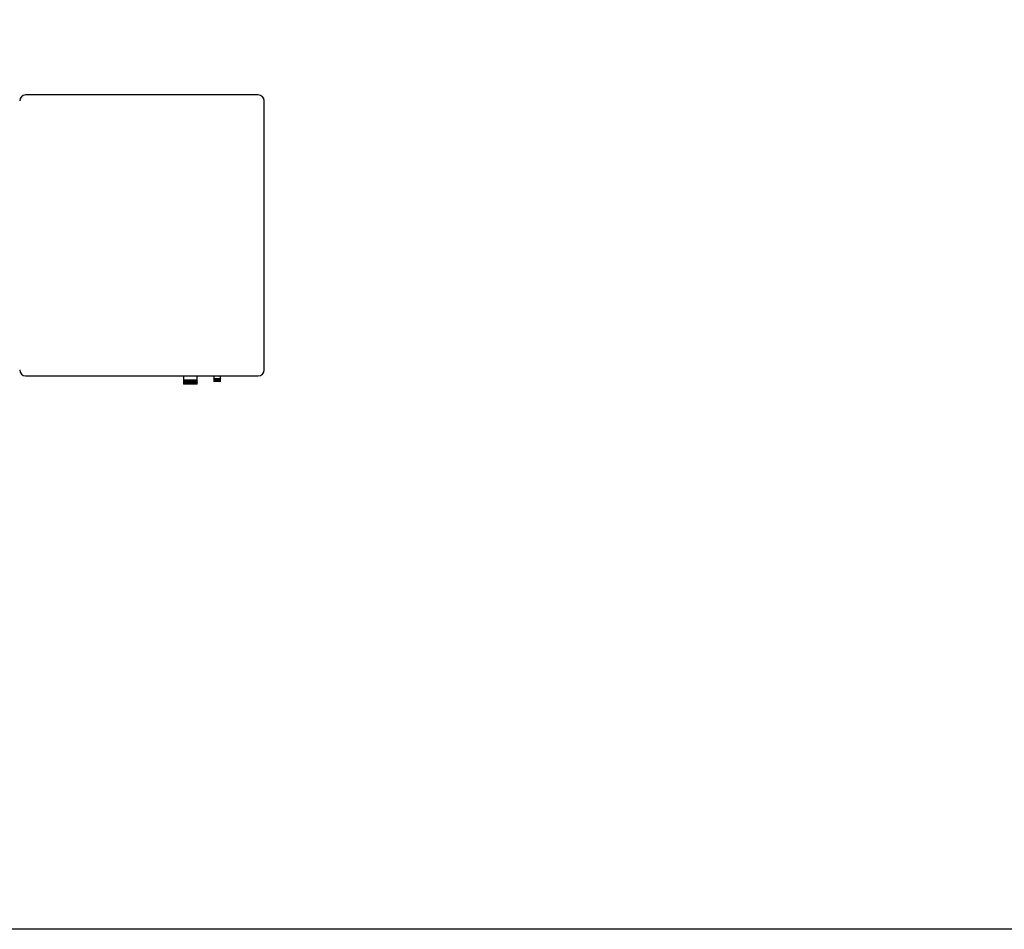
# Model space of a CAD drawing. Header units: inches. Extents: x 170 to 288, y 234 to 248.
# Tile 355 of 480: x 246.68 to 248.76, y 234.45 to 236.37. Entities that reach past the tile are written whole.
import ezdxf

# ---------------------------------------------------------------- set-up
doc = ezdxf.new("R2010")
doc.units = ezdxf.units.IN
doc.header["$LTSCALE"] = 0.25
doc.header["$MEASUREMENT"] = 0
doc.layers.add('DETAILS', color=4, linetype='Continuous')

msp = doc.modelspace()

# ---------------------------------------------------------------- linework, layer by layer
at = {"layer": 'defpoints'}
msp.add_lwpolyline([(263.04861, 234.44685), (243.57874, 234.44685), (243.57874, 247.18196), (263.04861, 247.18196)], close=True, dxfattribs=at)
at = {"layer": 'DETAILS'}
for p, q in [((247.18787, 236.20674), (246.69694, 236.20674)), ((247.20035, 235.62667), (247.20035, 236.19426)), ((246.69694, 235.61419), (247.18787, 235.61419)), ((247.03036, 235.61419), (247.03036, 235.60506)), ((247.05898, 235.60506), (247.05898, 235.61419)), ((247.09368, 235.61419), (247.09368, 235.60872)), ((247.10832, 235.60872), (247.10832, 235.61419)), ((247.03036, 235.60506), (247.03003, 235.60487)), ((247.03003, 235.60487), (247.03036, 235.60468)), ((247.03003, 235.60487), (247.05931, 235.60487)), ((247.03036, 235.60423), (247.03003, 235.60404)), ((247.03003, 235.60404), (247.03036, 235.60385)), ((247.03003, 235.60404), (247.05931, 235.60404)), ((247.03036, 235.6034), (247.03003, 235.60321)), ((247.03003, 235.60321), (247.03036, 235.60302)), ((247.03003, 235.60321), (247.05931, 235.60321)), ((247.03036, 235.60257), (247.03003, 235.60238)), ((247.03003, 235.60238), (247.03036, 235.60218)), ((247.03003, 235.60238), (247.05931, 235.60238)), ((247.03036, 235.60174), (247.03003, 235.60155)), ((247.03003, 235.60155), (247.03036, 235.60135)), ((247.03003, 235.60155), (247.05931, 235.60155)), ((247.03036, 235.60091), (247.03003, 235.60071)), ((247.03003, 235.60071), (247.03036, 235.60052)), ((247.03003, 235.60071), (247.05931, 235.60071)), ((247.03036, 235.60007), (247.03003, 235.59988)), ((247.03003, 235.59988), (247.03036, 235.59969)), ((247.03003, 235.59988), (247.05931, 235.59988)), ((247.03036, 235.59924), (247.03003, 235.59905)), ((247.03003, 235.59905), (247.03036, 235.59886)), ((247.03003, 235.59905), (247.05931, 235.59905)), ((247.05898, 235.60506), (247.03036, 235.60506)), ((247.03036, 235.60468), (247.03036, 235.60423)), ((247.03036, 235.60468), (247.05898, 235.60468)), ((247.05898, 235.60423), (247.03036, 235.60423)), ((247.03036, 235.60385), (247.03036, 235.6034)), ((247.03036, 235.60385), (247.05898, 235.60385)), ((247.05898, 235.6034), (247.03036, 235.6034)), ((247.03036, 235.60302), (247.03036, 235.60257)), ((247.03036, 235.60302), (247.05898, 235.60302)), ((247.05898, 235.60257), (247.03036, 235.60257)), ((247.03036, 235.60218), (247.03036, 235.60174)), ((247.03036, 235.60218), (247.05898, 235.60218)), ((247.05898, 235.60174), (247.03036, 235.60174)), ((247.03036, 235.60135), (247.03036, 235.60091)), ((247.03036, 235.60135), (247.05898, 235.60135)), ((247.05898, 235.60091), (247.03036, 235.60091)), ((247.03036, 235.60052), (247.03036, 235.60007)), ((247.03036, 235.60052), (247.05898, 235.60052)), ((247.05898, 235.60007), (247.03036, 235.60007)), ((247.03036, 235.59969), (247.03036, 235.59924)), ((247.03036, 235.59969), (247.05898, 235.59969)), ((247.05898, 235.59924), (247.03036, 235.59924)), ((247.03036, 235.59886), (247.03036, 235.59655)), ((247.03036, 235.59886), (247.05898, 235.59886)), ((247.05898, 235.59655), (247.03036, 235.59655)), ((247.05931, 235.60487), (247.05898, 235.60506)), ((247.05898, 235.60468), (247.05931, 235.60487)), ((247.05898, 235.60423), (247.05898, 235.60468)), ((247.05931, 235.60404), (247.05898, 235.60423)), ((247.05898, 235.60385), (247.05931, 235.60404)), ((247.05898, 235.6034), (247.05898, 235.60385)), ((247.05931, 235.60321), (247.05898, 235.6034)), ((247.05898, 235.60302), (247.05931, 235.60321)), ((247.05898, 235.60257), (247.05898, 235.60302)), ((247.05931, 235.60238), (247.05898, 235.60257)), ((247.05898, 235.60218), (247.05931, 235.60238)), ((247.05898, 235.60174), (247.05898, 235.60218)), ((247.05931, 235.60155), (247.05898, 235.60174)), ((247.05898, 235.60135), (247.05931, 235.60155)), ((247.05898, 235.60091), (247.05898, 235.60135)), ((247.05931, 235.60071), (247.05898, 235.60091)), ((247.05898, 235.60052), (247.05931, 235.60071)), ((247.05898, 235.60007), (247.05898, 235.60052)), ((247.05931, 235.59988), (247.05898, 235.60007)), ((247.05898, 235.59969), (247.05931, 235.59988)), ((247.05898, 235.59924), (247.05898, 235.59969)), ((247.05931, 235.59905), (247.05898, 235.59924)), ((247.05898, 235.59886), (247.05931, 235.59905)), ((247.05898, 235.59655), (247.05898, 235.59886)), ((247.09368, 235.60872), (247.09335, 235.60853)), ((247.09335, 235.60853), (247.09368, 235.60834)), ((247.09335, 235.60853), (247.10865, 235.60853)), ((247.09368, 235.60806), (247.09335, 235.60787)), ((247.09335, 235.60787), (247.09368, 235.60767)), ((247.09335, 235.60787), (247.10865, 235.60787)), ((247.09368, 235.60739), (247.09335, 235.6072)), ((247.09335, 235.6072), (247.09368, 235.60701)), ((247.09335, 235.6072), (247.10865, 235.6072)), ((247.09368, 235.60673), (247.09335, 235.60654)), ((247.09335, 235.60654), (247.09368, 235.60634)), ((247.09335, 235.60654), (247.10865, 235.60654)), ((247.09368, 235.60606), (247.09335, 235.60587)), ((247.09335, 235.60587), (247.09368, 235.60568)), ((247.09335, 235.60587), (247.10865, 235.60587)), ((247.09368, 235.6054), (247.09335, 235.60521)), ((247.09335, 235.60521), (247.09368, 235.60501)), ((247.09335, 235.60521), (247.10865, 235.60521)), ((247.09368, 235.60473), (247.09335, 235.60454)), ((247.09335, 235.60454), (247.09368, 235.60435)), ((247.09335, 235.60454), (247.10865, 235.60454)), ((247.09368, 235.60407), (247.09335, 235.60387)), ((247.09335, 235.60387), (247.09368, 235.60368)), ((247.09335, 235.60387), (247.10865, 235.60387)), ((247.09368, 235.60872), (247.10832, 235.60872)), ((247.09368, 235.60834), (247.09368, 235.60806)), ((247.09368, 235.60834), (247.10832, 235.60834)), ((247.09368, 235.60806), (247.10832, 235.60806)), ((247.09368, 235.60767), (247.09368, 235.60739)), ((247.09368, 235.60767), (247.10832, 235.60767)), ((247.09368, 235.60739), (247.10832, 235.60739)), ((247.09368, 235.60701), (247.09368, 235.60673)), ((247.09368, 235.60701), (247.10832, 235.60701)), ((247.09368, 235.60673), (247.10832, 235.60673)), ((247.09368, 235.60634), (247.09368, 235.60606)), ((247.09368, 235.60634), (247.10832, 235.60634)), ((247.09368, 235.60606), (247.10832, 235.60606)), ((247.09368, 235.60568), (247.09368, 235.6054)), ((247.09368, 235.60568), (247.10832, 235.60568)), ((247.09368, 235.6054), (247.10832, 235.6054)), ((247.09368, 235.60501), (247.09368, 235.60473)), ((247.09368, 235.60501), (247.10832, 235.60501)), ((247.09368, 235.60473), (247.10832, 235.60473)), ((247.09368, 235.60435), (247.09368, 235.60407)), ((247.09368, 235.60435), (247.10832, 235.60435)), ((247.09368, 235.60407), (247.10832, 235.60407)), ((247.09368, 235.60368), (247.09368, 235.60221)), ((247.09368, 235.60368), (247.10832, 235.60368)), ((247.10832, 235.60221), (247.09368, 235.60221)), ((247.10865, 235.60853), (247.10832, 235.60872)), ((247.10832, 235.60834), (247.10865, 235.60853)), ((247.10832, 235.60806), (247.10832, 235.60834)), ((247.10865, 235.60787), (247.10832, 235.60806)), ((247.10832, 235.60767), (247.10865, 235.60787)), ((247.10832, 235.60739), (247.10832, 235.60767)), ((247.10865, 235.6072), (247.10832, 235.60739)), ((247.10832, 235.60701), (247.10865, 235.6072)), ((247.10832, 235.60673), (247.10832, 235.60701)), ((247.10865, 235.60654), (247.10832, 235.60673)), ((247.10832, 235.60634), (247.10865, 235.60654)), ((247.10832, 235.60606), (247.10832, 235.60634)), ((247.10865, 235.60587), (247.10832, 235.60606)), ((247.10832, 235.60568), (247.10865, 235.60587)), ((247.10832, 235.6054), (247.10832, 235.60568)), ((247.10865, 235.60521), (247.10832, 235.6054)), ((247.10832, 235.60501), (247.10865, 235.60521)), ((247.10832, 235.60473), (247.10832, 235.60501)), ((247.10865, 235.60454), (247.10832, 235.60473)), ((247.10832, 235.60435), (247.10865, 235.60454)), ((247.10832, 235.60407), (247.10832, 235.60435)), ((247.10865, 235.60387), (247.10832, 235.60407)), ((247.10832, 235.60368), (247.10865, 235.60387)), ((247.10832, 235.60221), (247.10832, 235.60368))]:
    msp.add_line(p, q, dxfattribs=at)
for centre, start, end in [((246.69694, 236.19426), 90, 180), ((247.18787, 236.19426), 0, 90), ((246.69694, 235.62667), 180, 270), ((247.18787, 235.62667), 270, 0)]:
    msp.add_arc(centre, 0.01248, start, end, dxfattribs=at)

doc.saveas('drawing.dxf')
